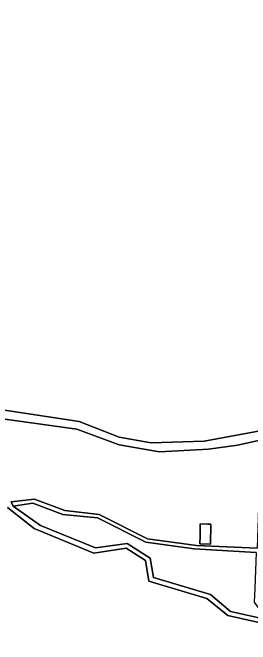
# Model space of a CAD drawing. Extents: x -477304 to -465429, y -1159113 to -1149210.
# Drawn here: x -472215 to -472079.2, y -1151728.9 to -1151368.7 of the extents above; entities that cross this region are included whole.
import ezdxf

# ---------------------------------------------------------------- set-up
doc = ezdxf.new("R2010")
doc.units = 0
for name, color, linetype in [('ostatni_s', 7, 'Continuous'), ('PUPFL_s', 7, 'Continuous'), ('voda_s', 7, 'Continuous')]:
    doc.layers.add(name, color=color, linetype=linetype)

msp = doc.modelspace()

# ---------------------------------------------------------------- linework, layer by layer
at = {"layer": 'ostatni_s'}
for points in [[(-472227.23, -1151594.33), (-472176.94, -1151601.84), (-472154.09, -1151610.77), (-472135.81, -1151613.99), (-472105.66, -1151613.09), (-472073.71, -1151607.24), (-472073.54, -1151612.56), (-472086.55, -1151615.32), (-472103.17, -1151617.65), (-472131.14, -1151619.09), (-472154.18, -1151615.16), (-472178.22, -1151606.18), (-472227.75, -1151599.43)], [(-472075.89, -1151676.5), (-472111.28, -1151674.42), (-472138.83, -1151670.61), (-472166.44, -1151656.77), (-472186.26, -1151654.92), (-472203.51, -1151648.34), (-472214.64, -1151650.04), (-472215.86, -1151647.58), (-472202.48, -1151646.08), (-472185.19, -1151652.52), (-472165.53, -1151654.89), (-472137.99, -1151668.77), (-472109.91, -1151672.53), (-472075.4, -1151674.12)]]:
    msp.add_lwpolyline(points, dxfattribs=at)
msp.add_lwpolyline([(-472108.03, -1151671.68), (-472107.94, -1151667.1), (-472107.8, -1151660.24), (-472103.51, -1151660.33), (-472101.77, -1151660.36), (-472102, -1151671.8)], close=True, dxfattribs=at)
at = {"layer": 'PUPFL_s'}
for points in [[(-472297.92, -1151046.68), (-472174.17, -1151051.64), (-472148.42, -1151052.59), (-472122.74, -1151047.46), (-472135.47, -1151057.99), (-472136.88, -1151074.18), (-472131.49, -1151083.29), (-472111.68, -1151094.78), (-472056.49, -1151103.32), (-472037.49, -1151105.07), (-472008.14, -1151100.32), (-471967.1, -1151100.83), (-472002.43, -1151207.92), (-472038.01, -1151313.94), (-472066.67, -1151400.33), (-472069.61, -1151481.65), (-472073.71, -1151607.24), (-472105.66, -1151613.09), (-472135.81, -1151613.99), (-472154.09, -1151610.77), (-472176.94, -1151601.84), (-472227.23, -1151594.33)], [(-472227.75, -1151599.43), (-472178.22, -1151606.18), (-472154.18, -1151615.16), (-472131.14, -1151619.09), (-472103.17, -1151617.65), (-472086.55, -1151615.32), (-472073.54, -1151612.56), (-472074.06, -1151634.11), (-472074.2, -1151639.69), (-472075.4, -1151674.12), (-472109.91, -1151672.53), (-472137.99, -1151668.77), (-472165.53, -1151654.89), (-472185.19, -1151652.52), (-472202.48, -1151646.08), (-472215.86, -1151647.58)], [(-472217.85, -1151650.9), (-472202.59, -1151662.77), (-472168.6, -1151676.87), (-472150.13, -1151674.15), (-472139.14, -1151681.05), (-472137.14, -1151692.86), (-472104.05, -1151702.76), (-472092.17, -1151712.45), (-472067.48, -1151717.95), (-472050.53, -1151711.84), (-472027.33, -1151713.24), (-472015.74, -1151712.54), (-472008.34, -1151717.64), (-472000.12, -1151718.28), (-471979.22, -1151708.08), (-471921.31, -1151688.79), (-471916.39, -1151677.09), (-471854.2, -1151714.08), (-471821.43, -1151744.35)]]:
    msp.add_lwpolyline(points, dxfattribs=at)
for points in [[(-472166.44, -1151656.77), (-472138.83, -1151670.61), (-472111.28, -1151674.42), (-472075.89, -1151676.5), (-472076.66, -1151696.95), (-472076.99, -1151704.92), (-472070, -1151714.67), (-472090.65, -1151710.23), (-472102.01, -1151700.5), (-472134.47, -1151690.88), (-472136.39, -1151679.85), (-472149.49, -1151671.44), (-472167.73, -1151673.87), (-472199.12, -1151661.16), (-472214.64, -1151650.04), (-472203.51, -1151648.34), (-472186.26, -1151654.92)], [(-472103.51, -1151660.33), (-472107.8, -1151660.24), (-472107.94, -1151667.1), (-472108.03, -1151671.68), (-472102, -1151671.8), (-472101.77, -1151660.36)]]:
    msp.add_lwpolyline(points, close=True, dxfattribs=at)
at = {"layer": 'voda_s'}
for points in [[(-471905.24, -1151637.5), (-471912.45, -1151644.9), (-471914.62, -1151654.72), (-471914.7, -1151656.97), (-471915.23, -1151672.74), (-471916.39, -1151677.09), (-471921.31, -1151688.79), (-471979.22, -1151708.08), (-472000.12, -1151718.28), (-472008.34, -1151717.64), (-472015.74, -1151712.54), (-472027.33, -1151713.24), (-472050.53, -1151711.84), (-472067.48, -1151717.95), (-472092.17, -1151712.45), (-472104.05, -1151702.76), (-472137.14, -1151692.86), (-472139.14, -1151681.05), (-472150.13, -1151674.15), (-472168.6, -1151676.87), (-472202.59, -1151662.77), (-472217.85, -1151650.9)], [(-472215.86, -1151647.58), (-472214.64, -1151650.04), (-472199.12, -1151661.16), (-472167.73, -1151673.87), (-472149.49, -1151671.44), (-472136.39, -1151679.85), (-472134.47, -1151690.88), (-472102.01, -1151700.5), (-472090.65, -1151710.23), (-472070, -1151714.67)]]:
    msp.add_lwpolyline(points, dxfattribs=at)

doc.saveas('drawing.dxf')
